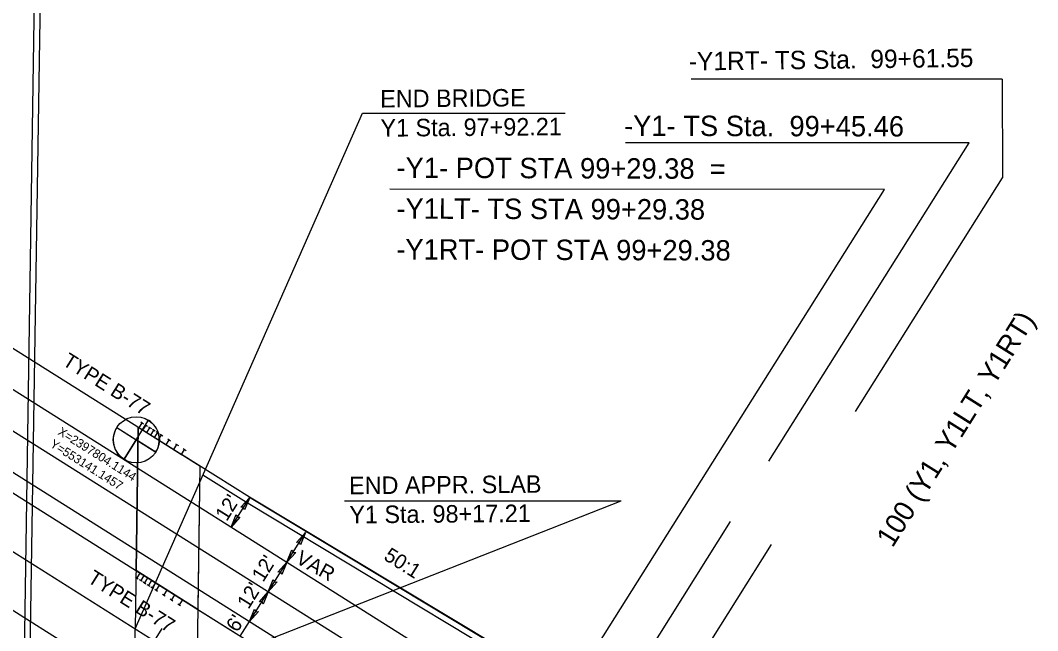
# Model space of a CAD drawing. Extents: x 2389099 to 2405615, y 552200 to 573532.
# Drawn here: x 2397764.3 to 2398113.3, y 553075.7 to 553285 of the extents above; entities that cross this region are included whole.
import ezdxf

# ---------------------------------------------------------------- set-up
doc = ezdxf.new("R2010")
doc.units = 0
for name, color, linetype in [('Boring Cell', 7, 'Continuous'), ('Old_Level_11', 7, 'Continuous'), ('Old_Level_22', 7, 'Continuous'), ('Prop Approach Slab', 7, 'Continuous'), ('Prop Approach Slab Hatching', 7, 'Continuous'), ('Prop Conc Expressway Gutter', 7, 'Continuous'), ('Prop Dimension', 7, 'Continuous'), ('Prop Dimension Text', 7, 'Continuous'), ('Prop EOT', 7, 'Continuous'), ('Prop Guardrail', 7, 'Continuous'), ('Prop Horizontal Alignment', 7, 'Continuous'), ('Prop Horizontal Alignment Curve and Spiral Data', 7, 'Continuous'), ('Prop Horizontal Alignment Tick Small', 7, 'Continuous'), ('Prop Lane Lines', 7, 'Continuous'), ('Prop SAU III Approach CELL', 7, 'Continuous')]:
    doc.layers.add(name, color=color, linetype=linetype)

# ---------------------------------------------------------------- blocks, each defined once
blk = doc.blocks.new('B02')
at = {"layer": 'Boring Cell'}
for p, q in [((0, -15.81), (0, 15.81)), ((0.1785, 15.81), (0, 15.81)), ((15.81, 0), (-15.81, 0)), ((15.81, 0), (15.81, 0.1785))]:
    blk.add_line(p, q, dxfattribs=at)
for points in [[(0, 15.81), (0, 0), (-15.81, 0)], [(0, -15.81), (0, 0), (15.81, 0)]]:
    blk.add_lwpolyline(points, dxfattribs=at)
blk.add_circle((0, 0), 15.81, dxfattribs=at)
for start, end in [(89.3557361, 180), (270, 0.6442639)]:
    blk.add_arc((0, 0), 15.81, start, end, dxfattribs=at)

msp = doc.modelspace()

# ---------------------------------------------------------------- linework, layer by layer
at = {"layer": 'Prop Approach Slab'}
for p, q in [((2397672.16, 553228.99), (2397825.91, 553132.18)), ((2397671.46, 553179.77), (2397825.2, 553082.96)), ((2397804.75, 553145.5), (2397804.04, 553096.29)), ((2397670.86, 553139.97), (2397824.62, 553043.14))]:
    msp.add_line(p, q, dxfattribs=at)
at = {"layer": 'Prop Approach Slab Hatching'}
msp.add_lwpolyline([(2397804.75, 553145.5), (2397825.91, 553132.18), (2397825.2, 553082.96), (2397804.04, 553096.29)], close=True, dxfattribs=at)
at = {"layer": 'Prop Conc Expressway Gutter'}
msp.add_line((2397841.89, 553119.75), (2397927.67, 553068.1), dxfattribs=at)
msp.add_lwpolyline([(2397826.97, 553129.15), (2397841.86, 553119.77)], dxfattribs=at)
at = {"layer": 'Prop Dimension'}
for p, q in [((2397803.75, 553076.38), (2397881.75, 553253.2)), ((2397881.75, 553253.2), (2397951.17, 553253.2)), ((2397804.75, 553145.5), (2397803.75, 553076.38)), ((2397825.91, 553132.18), (2397824.91, 553063.05)), ((2397824.91, 553063.05), (2397970.44, 553120.26)), ((2397836.61, 553111.23), (2397843.02, 553121.41)), ((2397875.49, 553120.26), (2397970.44, 553120.26)), ((2397855.77, 553099.17), (2397862.17, 553109.34)), ((2397849.37, 553089.01), (2397855.77, 553099.17)), ((2397842.98, 553078.86), (2397849.37, 553089.01)), ((2397839.78, 553073.78), (2397842.98, 553078.86)), ((2397802.76, 553007.31), (2397803.75, 553076.38))]:
    msp.add_line(p, q, dxfattribs=at)
for points in [[(2397839.96, 553118.01), (2397843.02, 553121.41), (2397841.28, 553117.15), (2397840.91, 553118.06)], [(2397839.66, 553114.63), (2397836.61, 553111.23), (2397838.34, 553115.49), (2397838.71, 553114.58)], [(2397859.12, 553105.94), (2397862.17, 553109.34), (2397860.44, 553105.08), (2397860.07, 553106)], [(2397858.82, 553102.56), (2397855.77, 553099.17), (2397857.5, 553103.42), (2397857.87, 553102.51)], [(2397852.71, 553095.77), (2397855.77, 553099.17), (2397854.03, 553094.91), (2397853.66, 553095.82)], [(2397852.43, 553092.41), (2397849.37, 553089.01), (2397851.11, 553093.27), (2397851.48, 553092.35)], [(2397846.32, 553085.62), (2397849.37, 553089.01), (2397847.64, 553084.76), (2397847.27, 553085.67)], [(2397846.03, 553082.25), (2397842.98, 553078.86), (2397844.71, 553083.11), (2397845.08, 553082.2)]]:
    msp.add_lwpolyline(points, close=True, dxfattribs=at)
at = {"layer": 'Prop EOT'}
for p, q in [((2397759.5, 552671.75), (2397782.16, 554116.88)), ((2397761.5, 552671.72), (2397784.16, 554116.85)), ((2396983.48, 553620.08), (2397932.08, 553022.75)), ((2397640.1, 553234.97), (2397944.87, 553043.06)), ((2397842.92, 553121.47), (2397928.7, 553069.81)), ((2397825.2, 553082.96), (2397841.06, 553072.97))]:
    msp.add_line(p, q, dxfattribs=at)
at = {"layer": 'Prop Guardrail'}
for p, q in [((2397842.92, 553121.47), (2397819.64, 553136.13)), ((2397928.73, 553069.87), (2397842.92, 553121.47)), ((2397819.91, 553086.29), (2397841.06, 553072.97))]:
    msp.add_line(p, q, dxfattribs=at)
at = {"layer": 'Prop Horizontal Alignment'}
msp.add_line((2396971.22, 553600.62), (2397933.44, 552994.72), dxfattribs=at)
at = {"layer": 'Prop Horizontal Alignment Curve and Spiral Data'}
for p, q in [((2398101.12, 553264.87), (2397994.46, 553264.87)), ((2398101.12, 553264.87), (2398101.23, 553231)), ((2398089.78, 553243), (2397971.93, 553243)), ((2398021.03, 553133.83), (2398089.78, 553243)), ((2398050.8, 553150.91), (2398101.23, 553231)), ((2398060.71, 553227.02), (2397891.09, 553227.1)), ((2397932.88, 553024.02), (2398060.71, 553227.02)), ((2397932.64, 552993.45), (2398007.97, 553113.08)), ((2397933.99, 552965.41), (2398022.02, 553105.21))]:
    msp.add_line(p, q, dxfattribs=at)
at = {"layer": 'Prop Horizontal Alignment Tick Small'}
msp.add_line((2397810.35, 553072.23), (2397813.01, 553076.46), dxfattribs=at)
at = {"layer": 'Prop Lane Lines'}
msp.add_line((2396989.87, 553630.23), (2397938.47, 553032.9), dxfattribs=at)
at = {"layer": 'Prop SAU III Approach CELL'}
for p, q in [((2397803.77, 553146.12), (2397819.64, 553136.13)), ((2397805.09, 553145.29), (2397806.16, 553146.98)), ((2397805.67, 553147.28), (2397806.64, 553146.67)), ((2397806.41, 553144.45), (2397807.48, 553146.15)), ((2397806.99, 553146.45), (2397807.96, 553145.84)), ((2397807.74, 553143.62), (2397808.8, 553145.31)), ((2397808.32, 553145.62), (2397809.29, 553145.01)), ((2397809.64, 553144.79), (2397810.61, 553144.18)), ((2397809.06, 553142.79), (2397810.12, 553144.48)), ((2397810.38, 553141.96), (2397811.45, 553143.65)), ((2397810.96, 553143.95), (2397811.93, 553143.34)), ((2397811.7, 553141.12), (2397812.77, 553142.82)), ((2397812.28, 553143.12), (2397813.25, 553142.51)), ((2397814.35, 553139.46), (2397815.41, 553141.15)), ((2397814.93, 553141.46), (2397815.9, 553140.85)), ((2397816.99, 553137.79), (2397818.06, 553139.49)), ((2397817.57, 553139.79), (2397818.54, 553139.18)), ((2397819.64, 553136.13), (2397820.7, 553137.82)), ((2397820.22, 553138.13), (2397821.19, 553137.52)), ((2397804.04, 553096.29), (2397819.91, 553086.29)), ((2397803.81, 553094.07), (2397804.78, 553093.45)), ((2397805.36, 553095.45), (2397804.3, 553093.76)), ((2397805.13, 553093.23), (2397806.1, 553092.62)), ((2397806.69, 553094.62), (2397805.62, 553092.93)), ((2397806.46, 553092.4), (2397807.43, 553091.79)), ((2397808.01, 553093.79), (2397806.94, 553092.09)), ((2397809.33, 553092.95), (2397808.26, 553091.26)), ((2397807.78, 553091.57), (2397808.75, 553090.96)), ((2397809.1, 553090.74), (2397810.07, 553090.12)), ((2397810.65, 553092.12), (2397809.59, 553090.43)), ((2397810.42, 553089.9), (2397811.39, 553089.29)), ((2397811.97, 553091.29), (2397810.91, 553089.6)), ((2397814.62, 553089.62), (2397813.55, 553087.93)), ((2397813.07, 553088.24), (2397814.04, 553087.63)), ((2397815.71, 553086.57), (2397816.68, 553085.96)), ((2397817.26, 553087.96), (2397816.2, 553086.27)), ((2397819.91, 553086.29), (2397818.84, 553084.6)), ((2397818.36, 553084.91), (2397819.33, 553084.3))]:
    msp.add_line(p, q, dxfattribs=at)

# ---------------------------------------------------------------- block references
at = {"layer": 'Prop Dimension', "xscale": 0.5, "yscale": 0.5000000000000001, "rotation": -122.19837526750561}
msp.add_blockref('B02', (2397804.11, 553141.15), dxfattribs=at)

# ---------------------------------------------------------------- texts
at = {"layer": 'Old_Level_11'}
for s, p in [('END BRIDGE', (2397887.79, 553255.09)), ('Y1 Sta. 97+92.21', (2397887.87, 553245.09))]:
    msp.add_text(s, height=6, rotation=0.463, dxfattribs=at).set_placement(p)
at = {"layer": 'Old_Level_22'}
for s, p in [('-Y1- POT STA 99+29.38  =', (2397893.38, 553230.98)), ('-Y1LT- TS STA 99+29.38', (2397893.34, 553216.98)), ('-Y1RT- POT STA 99+29.38 ', (2397893.29, 553202.98))]:
    msp.add_text(s, height=7, rotation=359.8114, dxfattribs=at).set_placement(p)
at = {"layer": 'Prop Dimension'}
for s, p in [('X=2397804.1144', (2397776.93, 553143.15)), ('Y=553141.1457', (2397774.26, 553138.92))]:
    msp.add_text(s, height=3, rotation=327.8016, dxfattribs=at).set_placement(p)
at = {"layer": 'Prop Dimension Text'}
for s, height, rotation, p in [('TYPE B-77', 5, 327.8032, (2397778.45, 553167.01)), ('END APPR. SLAB', 6, 0.463, (2397877.12, 553122.47)), ("12'", 5, 57.9134, (2397835.12, 553112.94)), ('Y1 Sta. 98+17.21', 6, 0.463, (2397877.2, 553112.48)), ('VAR', 5, 330.8322, (2397858.42, 553099.11)), ('50:1', 5, 327.8032, (2397888.66, 553100.28)), ("12'", 5, 57.9134, (2397847.63, 553092.1)), ('TYPE B-77', 5, 327.8032, (2397787.02, 553092.56)), ("12'", 5, 57.9134, (2397842.59, 553082.78)), ("6'", 5, 57.9134, (2397838.8, 553074.87))]:
    msp.add_text(s, height=height, rotation=rotation, dxfattribs=at).set_placement(p)
at = {"layer": 'Prop Horizontal Alignment Curve and Spiral Data'}
for s, height, rotation, p in [('-Y1RT- TS Sta.  99+61.55', 6.3, 0.7298, (2397993.68, 553267.77)), ('-Y1- TS Sta.  99+45.46', 7, 359.8632, (2397971.45, 553245.37)), ('100 (Y1, Y1LT, Y1RT)', 7, 57.8972, (2398063.51, 553103.88))]:
    msp.add_text(s, height=height, rotation=rotation, dxfattribs=at).set_placement(p)

doc.saveas('drawing.dxf')
